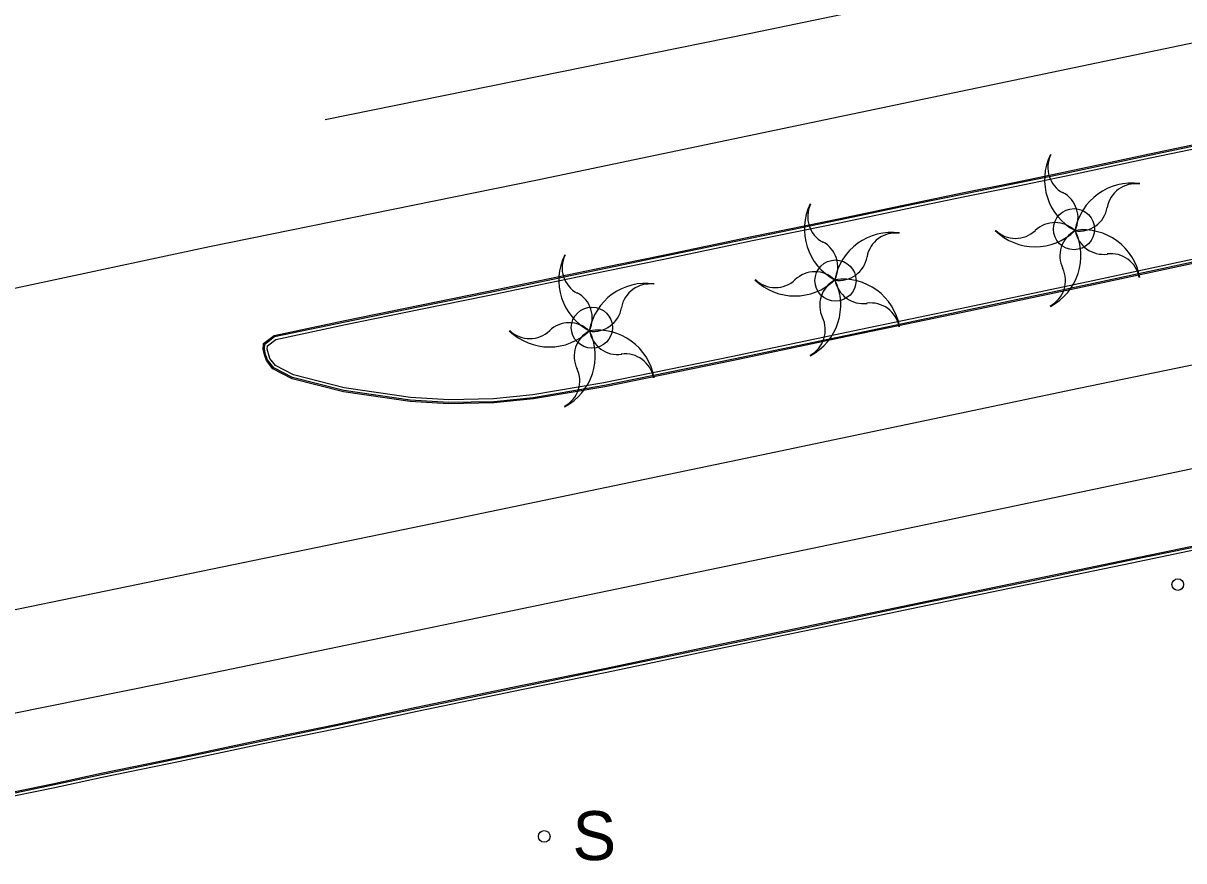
# Model space of a CAD drawing. Extents: x 368532 to 392481, y 10654822 to 10676899.
# Drawn here: x 385708.2 to 385850.5, y 10655141.5 to 10655244.2 of the extents above; entities that cross this region are included whole.
import ezdxf

# ---------------------------------------------------------------- set-up
doc = ezdxf.new("R2010")
doc.units = 0
for name, color, linetype in [('p_dtm sidewalk', 7, 'Continuous'), ('p_road - paved curb', 7, 'Continuous'), ('p_road paint stripe', 7, 'Continuous'), ('p_structure sign', 7, 'Continuous'), ('p_veg palm', 7, 'Continuous')]:
    doc.layers.add(name, color=color, linetype=linetype)

msp = doc.modelspace()

# ---------------------------------------------------------------- linework, layer by layer
at = {"layer": 'p_dtm sidewalk'}
for centre in [(385837.01, 10655218.96), (385807.77, 10655212.66), (385777.91, 10655206.89)]:
    msp.add_circle(centre, 2.52, dxfattribs=at)
at = {"layer": 'p_road - paved curb'}
for p, q in [((385846.25, 10655228.2), (385865.89, 10655232.29)), ((385846.28, 10655228.05), (385865.92, 10655232.14)), ((385846.36, 10655227.71), (385865.99, 10655231.8)), ((385835.93, 10655225.98), (385846.25, 10655228.2)), ((385835.96, 10655225.83), (385846.28, 10655228.05)), ((385836.03, 10655225.49), (385846.36, 10655227.71)), ((385829.67, 10655224.69), (385835.93, 10655225.98)), ((385829.7, 10655224.54), (385835.96, 10655225.83)), ((385823.51, 10655223.45), (385829.67, 10655224.69)), ((385823.54, 10655223.3), (385829.7, 10655224.54)), ((385823.61, 10655222.96), (385829.77, 10655224.2)), ((385829.77, 10655224.2), (385836.03, 10655225.49)), ((385817.25, 10655222.16), (385823.51, 10655223.45)), ((385817.28, 10655222.01), (385823.54, 10655223.3)), ((385817.35, 10655221.67), (385823.61, 10655222.96)), ((385808.35, 10655220.28), (385817.25, 10655222.16)), ((385808.38, 10655220.13), (385817.28, 10655222.01)), ((385808.45, 10655219.79), (385817.35, 10655221.67)), ((385797.71, 10655218.1), (385808.35, 10655220.28)), ((385797.74, 10655217.95), (385808.38, 10655220.13)), ((385797.81, 10655217.61), (385808.45, 10655219.79)), ((385786.44, 10655215.75), (385797.71, 10655218.1)), ((385786.47, 10655215.6), (385797.74, 10655217.95)), ((385786.54, 10655215.26), (385797.81, 10655217.61)), ((385779.6, 10655214.34), (385786.44, 10655215.75)), ((385779.63, 10655214.19), (385786.47, 10655215.6)), ((385771.32, 10655212.61), (385779.6, 10655214.34)), ((385771.35, 10655212.46), (385779.63, 10655214.19)), ((385779.7, 10655213.85), (385786.54, 10655215.26)), ((385851.51, 10655215.25), (385839.31, 10655212.64)), ((385851.58, 10655214.91), (385839.38, 10655212.3)), ((385851.61, 10655214.76), (385839.41, 10655212.15)), ((385771.42, 10655212.12), (385779.7, 10655213.85)), ((385756.81, 10655209.64), (385765.05, 10655211.32)), ((385765.05, 10655211.32), (385771.32, 10655212.61)), ((385765.08, 10655211.17), (385771.35, 10655212.46)), ((385765.15, 10655210.83), (385771.42, 10655212.12)), ((385839.31, 10655212.64), (385824.04, 10655209.39)), ((385839.38, 10655212.3), (385824.11, 10655209.05)), ((385839.41, 10655212.15), (385824.14, 10655208.9)), ((385756.84, 10655209.49), (385765.08, 10655211.17)), ((385756.91, 10655209.15), (385765.15, 10655210.83)), ((385747.62, 10655207.75), (385756.81, 10655209.64)), ((385747.65, 10655207.6), (385756.84, 10655209.49)), ((385747.72, 10655207.26), (385756.91, 10655209.15)), ((385824.04, 10655209.39), (385809.89, 10655206.44)), ((385824.11, 10655209.05), (385809.96, 10655206.1)), ((385824.14, 10655208.9), (385809.99, 10655205.95)), ((385738.96, 10655205.92), (385747.62, 10655207.75)), ((385739.02, 10655205.78), (385747.65, 10655207.6)), ((385739.17, 10655205.45), (385747.72, 10655207.26)), ((385737.66, 10655204.93), (385738.96, 10655205.92)), ((385737.81, 10655204.85), (385739.02, 10655205.78)), ((385809.89, 10655206.44), (385795.18, 10655203.34)), ((385809.96, 10655206.1), (385795.25, 10655203)), ((385809.99, 10655205.95), (385795.28, 10655202.85)), ((385737.62, 10655204.22), (385737.66, 10655204.93)), ((385737.77, 10655203.55), (385737.62, 10655204.22)), ((385737.77, 10655204.23), (385737.81, 10655204.85)), ((385737.91, 10655203.59), (385737.77, 10655204.23)), ((385738.12, 10655204.26), (385738.15, 10655204.67)), ((385738.25, 10655203.69), (385738.12, 10655204.26)), ((385738.15, 10655204.67), (385739.17, 10655205.45)), ((385738.01, 10655202.85), (385737.77, 10655203.55)), ((385738.14, 10655202.92), (385737.91, 10655203.59)), ((385738.82, 10655201.84), (385738.01, 10655202.85)), ((385738.92, 10655201.96), (385738.14, 10655202.92)), ((385738.45, 10655203.09), (385738.25, 10655203.69)), ((385739.14, 10655202.24), (385738.45, 10655203.09)), ((385795.18, 10655203.34), (385779.39, 10655200.12)), ((385795.25, 10655203), (385779.45, 10655199.78)), ((385795.28, 10655202.85), (385779.48, 10655199.63)), ((385741.17, 10655200.62), (385738.82, 10655201.84)), ((385741.22, 10655200.76), (385738.92, 10655201.96)), ((385741.35, 10655201.09), (385739.14, 10655202.24)), ((385747.46, 10655199.03), (385741.17, 10655200.62)), ((385747.49, 10655199.18), (385741.22, 10655200.76)), ((385747.56, 10655199.52), (385741.35, 10655201.09)), ((385779.39, 10655200.12), (385770.68, 10655198.64)), ((385755.63, 10655197.84), (385747.46, 10655199.03)), ((385755.65, 10655197.99), (385747.49, 10655199.18)), ((385755.68, 10655198.34), (385747.56, 10655199.52)), ((385770.68, 10655198.64), (385765.86, 10655198.15)), ((385779.45, 10655199.78), (385770.73, 10655198.29)), ((385779.48, 10655199.63), (385770.75, 10655198.14)), ((385760.35, 10655197.55), (385755.63, 10655197.84)), ((385760.35, 10655197.7), (385755.65, 10655197.99)), ((385760.36, 10655198.05), (385755.68, 10655198.34)), ((385765.88, 10655197.8), (385760.35, 10655197.7)), ((385765.89, 10655197.65), (385760.35, 10655197.55)), ((385765.86, 10655198.15), (385760.36, 10655198.05)), ((385770.73, 10655198.29), (385765.88, 10655197.8)), ((385770.75, 10655198.14), (385765.89, 10655197.65)), ((385843.98, 10655178.55), (385857.69, 10655181.38)), ((385844.01, 10655178.4), (385857.72, 10655181.23)), ((385844.08, 10655178.06), (385857.79, 10655180.89)), ((385832.37, 10655176.11), (385843.98, 10655178.55)), ((385832.4, 10655175.96), (385844.01, 10655178.4)), ((385832.47, 10655175.62), (385844.08, 10655178.06)), ((385817.98, 10655173.16), (385832.37, 10655176.11)), ((385818.01, 10655173.01), (385832.4, 10655175.96)), ((385818.08, 10655172.67), (385832.47, 10655175.62)), ((385805.05, 10655170.45), (385817.98, 10655173.16)), ((385805.08, 10655170.3), (385818.01, 10655173.01)), ((385805.15, 10655169.96), (385818.08, 10655172.67)), ((385791.83, 10655167.69), (385805.05, 10655170.45)), ((385791.86, 10655167.54), (385805.08, 10655170.3)), ((385791.93, 10655167.2), (385805.15, 10655169.96)), ((385779.65, 10655165.15), (385791.83, 10655167.69)), ((385779.68, 10655165), (385791.86, 10655167.54)), ((385779.75, 10655164.66), (385791.93, 10655167.2)), ((385769.38, 10655163.03), (385779.65, 10655165.15)), ((385769.41, 10655162.88), (385779.68, 10655165)), ((385769.48, 10655162.54), (385779.75, 10655164.66)), ((385756.38, 10655160.34), (385769.38, 10655163.03)), ((385756.41, 10655160.19), (385769.41, 10655162.88)), ((385756.48, 10655159.85), (385769.48, 10655162.54)), ((385746.53, 10655158.24), (385756.38, 10655160.34)), ((385746.56, 10655158.09), (385756.41, 10655160.19)), ((385746.63, 10655157.75), (385756.48, 10655159.85)), ((385737.53, 10655156.39), (385746.53, 10655158.24)), ((385737.56, 10655156.24), (385746.56, 10655158.09)), ((385737.63, 10655155.9), (385746.63, 10655157.75)), ((385727.36, 10655154.24), (385737.53, 10655156.39)), ((385727.39, 10655154.09), (385737.56, 10655156.24)), ((385727.46, 10655153.75), (385737.63, 10655155.9)), ((385717.77, 10655152.24), (385727.36, 10655154.24)), ((385717.8, 10655152.09), (385727.39, 10655154.09)), ((385717.87, 10655151.75), (385727.46, 10655153.75)), ((385711.79, 10655150.97), (385717.77, 10655152.24)), ((385711.82, 10655150.82), (385717.8, 10655152.09)), ((385711.89, 10655150.48), (385717.87, 10655151.75)), ((385701.62, 10655148.87), (385711.79, 10655150.97)), ((385701.65, 10655148.72), (385711.82, 10655150.82)), ((385701.72, 10655148.38), (385711.89, 10655150.48))]:
    msp.add_line(p, q, dxfattribs=at)
at = {"layer": 'p_road paint stripe'}
for p, q in [((385797.39, 10655243), (385832.65, 10655250.33)), ((385745.22, 10655232.41), (385797.39, 10655243)), ((385818.65, 10655234.94), (385858.19, 10655243.19)), ((385771.03, 10655224.98), (385818.65, 10655234.94)), ((385731.05, 10655216.82), (385771.03, 10655224.98)), ((385702.53, 10655210.75), (385731.05, 10655216.82)), ((385876.5, 10655207.46), (385837.59, 10655199.43)), ((385837.59, 10655199.43), (385798.71, 10655191.25)), ((385865.07, 10655192.41), (385810.04, 10655180.87)), ((385798.71, 10655191.25), (385759.74, 10655183.12)), ((385759.74, 10655183.12), (385720.91, 10655175.12)), ((385810.04, 10655180.87), (385771.52, 10655172.85)), ((385720.91, 10655175.12), (385692.43, 10655169.26)), ((385771.52, 10655172.85), (385725.09, 10655163.23)), ((385725.09, 10655163.23), (385706.64, 10655159.49))]:
    msp.add_line(p, q, dxfattribs=at)
at = {"layer": 'p_structure sign'}
for centre in [(385849.73, 10655175.38), (385772.07, 10655144.5)]:
    msp.add_circle(centre, 0.713, dxfattribs=at)
at = {"layer": 'p_veg palm'}
for centre, radius, start, end in [((385840.46, 10655225.01), 7.06, 153.934, 241.934), ((385837.32, 10655226.51), 3.52, 153.934, 241.934), ((385844.08, 10655217.55), 7.06, 81.934, 169.934), ((385844.54, 10655221.01), 3.52, 81.934, 169.934), ((385833.98, 10655220.35), 3.52, 334, 62), ((385811.02, 10655218.97), 7.06, 153.934, 241.934), ((385807.88, 10655220.47), 3.52, 153.934, 241.934), ((385837.62, 10655222.23), 3.52, 261.934, 349.934), ((385814.64, 10655211.51), 7.06, 81.934, 169.934), ((385815.1, 10655214.97), 3.52, 81.934, 169.934), ((385832.24, 10655223.87), 7.06, 225.934, 313.934), ((385829.84, 10655221.35), 3.52, 225.934, 313.934), ((385834.68, 10655216.25), 3.52, 45.9339, 133.9339), ((385830.8, 10655215.71), 7.06, 297.9339, 25.9339), ((385838.8, 10655215.67), 3.52, 117.934, 205.934), ((385838.12, 10655211.81), 7.06, 9.934, 97.934), ((385840.62, 10655219.39), 3.52, 189.934, 277.934), ((385804.54, 10655214.31), 3.52, 334, 62), ((385780.92, 10655212.72), 7.06, 153.934, 241.934), ((385777.78, 10655214.22), 3.52, 153.934, 241.934), ((385808.18, 10655216.19), 3.52, 261.934, 349.934), ((385841.54, 10655212.43), 3.52, 9.934, 97.934), ((385832.44, 10655212.65), 3.52, 297.934, 25.934), ((385802.8, 10655217.83), 7.06, 225.934, 313.934), ((385800.4, 10655215.31), 3.52, 225.934, 313.934), ((385805.24, 10655210.21), 3.52, 45.9339, 133.9339), ((385801.36, 10655209.67), 7.06, 297.9339, 25.9339), ((385809.36, 10655209.63), 3.52, 117.934, 205.934), ((385808.68, 10655205.77), 7.06, 9.934, 97.934), ((385811.18, 10655213.35), 3.52, 189.934, 277.934), ((385784.54, 10655205.26), 7.06, 81.934, 169.934), ((385785, 10655208.72), 3.52, 81.934, 169.934), ((385774.44, 10655208.06), 3.52, 334, 62), ((385812.1, 10655206.39), 3.52, 9.934, 97.934), ((385778.08, 10655209.94), 3.52, 261.934, 349.934), ((385775.14, 10655203.96), 3.52, 45.9339, 133.9339), ((385803, 10655206.61), 3.52, 297.934, 25.934), ((385772.7, 10655211.58), 7.06, 225.934, 313.934), ((385770.3, 10655209.06), 3.52, 225.934, 313.934), ((385771.26, 10655203.42), 7.06, 297.9339, 25.9339), ((385779.26, 10655203.38), 3.52, 117.934, 205.934), ((385778.58, 10655199.52), 7.06, 9.934, 97.934), ((385781.08, 10655207.1), 3.52, 189.934, 277.934), ((385782, 10655200.14), 3.52, 9.934, 97.934), ((385772.9, 10655200.36), 3.52, 297.934, 25.934)]:
    msp.add_arc(centre, radius, start, end, dxfattribs=at)

# ---------------------------------------------------------------- texts
at = {"layer": 'p_structure sign'}
msp.add_text('S', height=6, dxfattribs=at).set_placement((385775.53, 10655141.6))

doc.saveas('drawing.dxf')
